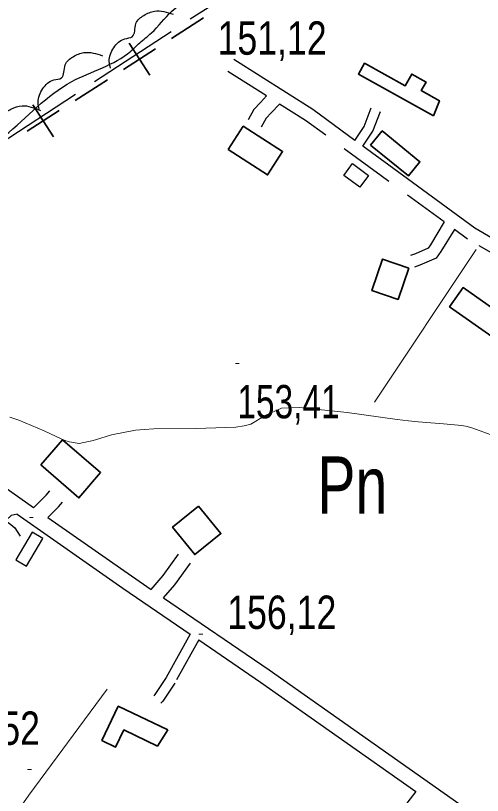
# Model space of a CAD drawing. Extents: x 487425 to 492029, y 4383576 to 4386788.
# Drawn here: x 490246.9 to 490369.4, y 4384214.7 to 4384419.2 of the extents above; entities that cross this region are included whole.
import ezdxf
from ezdxf.enums import TextEntityAlignment as Align

# ---------------------------------------------------------------- set-up
doc = ezdxf.new("R2010")
doc.units = 0
doc.header["$LTSCALE"] = 4
doc.linetypes.add('LONG_DASHED', pattern=[7.5, 6, -1.5])
doc.linetypes.add('MEDIUM_DASHED', pattern=[4.5, 3, -1.5])
for name, color, linetype, lineweight in [('21', 7, 'Continuous', 25), ('25', 7, 'LONG_DASHED', 25), ('27', 7, 'Continuous', 25), ('34', 7, 'Continuous', 35), ('38', 7, 'Continuous', 25), ('47', 7, 'Continuous', 35), ('51', 7, 'Continuous', 13), ('7', 7, 'Continuous', 13), ('9', 7, 'Continuous', 13)]:
    doc.layers.add(name, color=color, linetype=linetype, lineweight=lineweight)
doc.layers.add('31', color=7, linetype='Continuous')

msp = doc.modelspace()

# ---------------------------------------------------------------- linework, layer by layer
at = {"layer": '21'}
for points in [[(490335.28, 4384380.41), (490339.51, 4384377.29), (490337.21, 4384374.18), (490332.98, 4384377.3)], [(490251.24, 4384283.72), (490246.9, 4384276.49), (490249.71, 4384274.8), (490254.05, 4384282.03)]]:
    msp.add_lwpolyline(points, close=True, dxfattribs=at)
at = {"layer": '25'}
msp.add_lwpolyline([(490187.64, 4384352.06), (490242.5, 4384385.5), (490307.53, 4384428.03)], dxfattribs=at)
at = {"layer": '27'}
for points in [[(489989.6, 4384125.64), (489987, 4384130.58), (489982.08, 4384141.69), (489979.92, 4384147.02), (489978.16, 4384159.7), (489973.47, 4384169.09), (489980.7, 4384182.48), (489983.34, 4384186.9), (489983.36, 4384192.52), (489982.69, 4384195.75), (489981.43, 4384200.85), (489980.85, 4384204.6), (489980.41, 4384208.8), (489980.34, 4384210.3), (489980.8, 4384213.53), (489981.26, 4384218.17), (489983.84, 4384227.99), (490002.63, 4384244.05), (490021.43, 4384259.97), (490028.94, 4384266.17), (490039.61, 4384273.03), (490045.32, 4384277.06), (490056.68, 4384287.6), (490061.57, 4384293.14), (490066.08, 4384299.5), (490085.32, 4384314.13), (490096.9, 4384322.42), (490101.93, 4384325.03), (490109.67, 4384330.78), (490126.57, 4384341.9), (490133.11, 4384345.63), (490146.03, 4384354.21), (490162.33, 4384364.44), (490168.64, 4384368.62), (490171.71, 4384366.58), (490176.18, 4384357.57), (490180.51, 4384351.56), (490183.05, 4384347.8), (490199.13, 4384360.43), (490221.67, 4384374.38), (490243.98, 4384387.66), (490261.64, 4384401.93), (490277.11, 4384409.9), (490279.44, 4384412.07), (490282.52, 4384414.69), (490294.85, 4384423.42), (490298.3, 4384424.09), (490298.38, 4384425.51), (490297.35, 4384431.81), (490292.61, 4384451.1), (490279.32, 4384495.9), (490282.71, 4384502.19), (490283.1, 4384505.48), (490279.52, 4384511.64), (490273.85, 4384520.43), (490270.19, 4384525.99), (490252.78, 4384545.17), (490249.49, 4384550.95), (490249.73, 4384555.37), (490257.19, 4384566.22), (490273.21, 4384559.72), (490278.37, 4384554.16), (490295.94, 4384536.26), (490300.5, 4384532.5), (490304.24, 4384529.04), (490308.8, 4384524.75), (490314.55, 4384517.39), (490319.7, 4384510.55), (490328.97, 4384499.95), (490336.37, 4384491.68), (490340.93, 4384487.01), (490347.72, 4384477.77)], [(490271.76, 4384405.47), (490271.45, 4384407.22), (490272.65, 4384410.81), (490275.52, 4384413.13), (490277.5, 4384413.69), (490278.46, 4384417.11), (490280.52, 4384419.27), (490283.33, 4384420.4), (490288.22, 4384419.61)], [(490253.08, 4384394.72), (490252.78, 4384396.47), (490254.03, 4384400.06), (490256.92, 4384402.35), (490258.9, 4384402.88), (490259.9, 4384406.29), (490261.98, 4384408.44), (490264.8, 4384409.53), (490269.68, 4384408.69)], [(490235.69, 4384381.76), (490235.54, 4384383.53), (490237.07, 4384387), (490240.14, 4384389.05), (490242.16, 4384389.42), (490243.43, 4384392.74), (490245.67, 4384394.71), (490248.57, 4384395.57), (490253.38, 4384394.34)]]:
    msp.add_spline(points, degree=3, dxfattribs=at)
at = {"layer": '34'}
for p, q in [((490296.19, 4384418.62), (490287.78, 4384413.22)), ((490283.58, 4384410.51), (490275.16, 4384405.11)), ((490276.67, 4384412.02), (490282.07, 4384403.6)), ((490270.96, 4384402.4), (490262.55, 4384396.99)), ((490258.34, 4384394.29), (490249.93, 4384388.88)), ((490251.43, 4384395.79), (490256.84, 4384387.38))]:
    msp.add_line(p, q, dxfattribs=at)
at = {"layer": '38', "linetype": 'MEDIUM_DASHED'}
msp.add_line((490312.74, 4384398.18), (490302.28, 4384404.8), dxfattribs=at)
at = {"layer": '38'}
msp.add_line((490251.6, 4384290.13), (490242.24, 4384296.65), dxfattribs=at)
for points in [[(490335.89, 4384386.49), (490324.9, 4384394.55), (490304.11, 4384407.7)], [(490316.13, 4384396.03), (490313.96, 4384393.7), (490312.61, 4384392.29), (490311.34, 4384389.97)], [(490337.98, 4384384.97), (490340.6, 4384388.9), (490342.61, 4384394.05)], [(490392.07, 4384349.07), (490367.37, 4384363.48), (490344.79, 4384379.98), (490337.98, 4384384.97)], [(490359.37, 4384365.08), (490355.74, 4384359.1), (490355.1, 4384358.2), (490351.78, 4384356.75), (490350.49, 4384356.32)], [(490251.6, 4384290.13), (490254.88, 4384293.4), (490255.88, 4384294.54)], [(490247.25, 4384288.41), (490245.7, 4384288.08), (490244.5, 4384286.96), (490244.65, 4384286.43), (490245.24, 4384285.98), (490245.62, 4384285.68), (490246.67, 4384284.85), (490248.08, 4384282.68)], [(490247.25, 4384288.41), (490275.04, 4384269.04), (490292.7, 4384256.97)], [(490255.31, 4384287.54), (490277.25, 4384272.25), (490282.48, 4384268.68)], [(490282.48, 4384268.68), (490285.59, 4384272.35), (490289.62, 4384277.9)], [(490285.73, 4384266.45), (490313.4, 4384247.55), (490390.7, 4384193.07)], [(490292.7, 4384256.97), (490286.37, 4384245.54), (490283.43, 4384241.12), (490283.11, 4384240.81)], [(490294.95, 4384255.44), (490311.17, 4384244.35), (490351.85, 4384215.69)], [(490351.85, 4384215.69), (490348.95, 4384211.83), (490347.59, 4384210.12), (490343.25, 4384207.47)]]:
    msp.add_lwpolyline(points, dxfattribs=at)
at = {"layer": '38', "linetype": 'MEDIUM_DASHED'}
for points in [[(490312.74, 4384398.18), (490311.1, 4384396.41), (490309.4, 4384394.63), (490307.88, 4384391.86)], [(490359.37, 4384365.08), (490342.76, 4384377.21), (490322.97, 4384391.71), (490316.13, 4384396.03)], [(490335.89, 4384386.49), (490338.3, 4384390.1), (490340.2, 4384394.99)], [(490362.01, 4384363.15), (490358.46, 4384357.31), (490357.22, 4384355.58), (490352.95, 4384353.71), (490351.52, 4384353.24)], [(490378.91, 4384352.77), (490365.49, 4384360.61), (490362.01, 4384363.15)], [(490255.31, 4384287.54), (490258.13, 4384290.35), (490259.23, 4384291.6)], [(490285.73, 4384266.45), (490288.68, 4384269.93), (490292.8, 4384275.6)], [(490294.95, 4384255.44), (490288.68, 4384244.13), (490285.53, 4384239.4), (490285.03, 4384238.89)]]:
    msp.add_lwpolyline(points, dxfattribs=at)
at = {"layer": '47'}
for points in [[(490356.54, 4384392.94), (490336.85, 4384403.87), (490338.43, 4384406.73), (490349.12, 4384400.8), (490350.83, 4384403.88), (490354.58, 4384401.79), (490353.33, 4384399.56), (490358.09, 4384396.87)], [(490302.68, 4384384.11), (490312.99, 4384377.45), (490316.92, 4384383.54), (490306.61, 4384390.2)], [(490340.02, 4384385.27), (490349.94, 4384377.16), (490352.98, 4384380.88), (490343.06, 4384388.99)], [(490350.04, 4384353), (490347.22, 4384344.75), (490340.35, 4384347.1), (490343.17, 4384355.35)], [(490375.35, 4384340.1), (490364.3, 4384347.89), (490360.74, 4384342.84), (490371.79, 4384335.05)], [(490253.46, 4384301.33), (490263.49, 4384292.7), (490269.2, 4384299.33), (490259.17, 4384307.96)], [(490294.9, 4384290.56), (490300.73, 4384283.33), (490293.88, 4384277.81), (490288.05, 4384285.04)], [(490286.84, 4384231.87), (490273.82, 4384238.06), (490269.54, 4384229.06), (490273.13, 4384227.33), (490275.31, 4384231.85), (490284.11, 4384227.6)]]:
    msp.add_lwpolyline(points, close=True, dxfattribs=at)
at = {"layer": '51'}
msp.add_line((490367.68, 4384357.82), (490341.09, 4384317.78), dxfattribs=at)
msp.add_lwpolyline([(490214.42, 4384163.32), (490250.35, 4384214.74), (490270.91, 4384242.49)], dxfattribs=at)
at = {"layer": '7'}
for p, q in [((490304.56, 4384327.94), (490305.56, 4384327.94)), ((490250.52, 4384287.54), (490251.52, 4384287.54)), ((490294.97, 4384256.96), (490295.97, 4384256.96)), ((490250.02, 4384221.48), (490251.02, 4384221.48))]:
    msp.add_line(p, q, dxfattribs=at)
at = {"layer": '9'}
for points in [[(490261.03, 4384307.39), (490263.57, 4384307), (490266, 4384307.45), (490266.87, 4384307.67), (490267.83, 4384307.93), (490272.01, 4384309.22), (490278.3, 4384310.43), (490280.59, 4384310.64), (490283.11, 4384310.79), (490294.21, 4384310.89), (490304.68, 4384311.26), (490306.82, 4384311.58), (490308.62, 4384312), (490312.38, 4384314.3), (490316.65, 4384316.2), (490318.77, 4384316.36), (490321.31, 4384316.37), (490333.87, 4384315.09), (490347.02, 4384313.24), (490349.93, 4384312.89), (490352.51, 4384312.61), (490359.17, 4384312.17), (490363.97, 4384311.69), (490365.38, 4384311.39), (490366.82, 4384311.01), (490372.33, 4384309.02)], [(490245.39, 4384313.9), (490247.73, 4384313.1), (490254.42, 4384310.28), (490259.05, 4384308.11), (490260.09, 4384307.71), (490261.03, 4384307.39)]]:
    msp.add_lwpolyline(points, dxfattribs=at)

# ---------------------------------------------------------------- texts
at = {"layer": '31', "width": 0.75}
msp.add_text('Pn', height=15, dxfattribs=at).set_placement((490335.21, 4384288.58), align=Align.CENTER)
at = {"layer": '7'}
for s, width, p in [('151,12', 0.8, (490299.87, 4384408.96)), ('153,41', 0.75, (490305.06, 4384313.57)), ('156,12', 0.8, (490302.41, 4384258.32)), ('155,52', 0.8, (490224.64, 4384227.92))]:
    msp.add_text(s, height=8.75, dxfattribs=dict(at, width=width)).set_placement(p)

doc.saveas('drawing.dxf')
